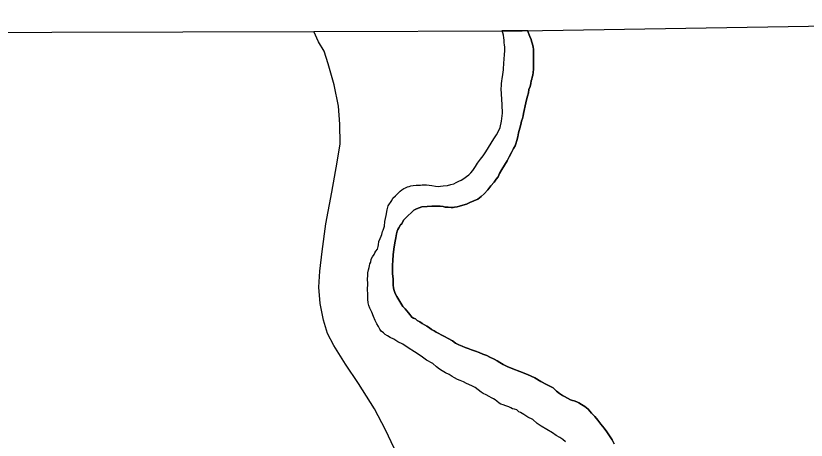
# Model space of a CAD drawing. Extents: x -561 to 1170, y 0 to 846.
# Drawn here: x 440.23 to 454.07, y 353.15 to 360.58 of the extents above; entities that cross this region are included whole.
import ezdxf

# ---------------------------------------------------------------- set-up
doc = ezdxf.new("R2010")
doc.units = 0
for name, color, linetype in [('GM_X_County', 7, 'Continuous'), ('GM_X_Major_River', 7, 'Continuous'), ('GM_X_State_Route', 7, 'Continuous')]:
    doc.layers.add(name, color=color, linetype=linetype)

msp = doc.modelspace()

# ---------------------------------------------------------------- linework, layer by layer
at = {"layer": 'GM_X_County'}
msp.add_lwpolyline([(394.683, 360.045), (400.73, 360.084), (415.829, 360.183), (423.588, 360.237), (424.356, 360.246), (425.037, 360.245), (429.388, 360.259), (445.445, 360.304), (449.095, 360.314), (465.213, 360.576), (465.325, 353.501), (465.426, 347.093), (465.695, 334.098), (465.717, 328.498), (465.755, 326.068), (465.893, 314.026), (465.912, 311.201), (465.932, 307.771), (465.982, 300.221), (466.005, 296.384), (466.032, 292.559), (466.049, 290.844), (466.148, 281.711), (466.276, 259.428)], dxfattribs=at)
at = {"layer": 'GM_X_Major_River'}
msp.add_line((448.742, 360.321), (449.186, 360.322), dxfattribs=at)
for points in [[(447.042, 355.45), (447.004, 355.493), (446.899, 355.665), (446.872, 355.719), (446.849, 355.773), (446.838, 355.811), (446.832, 355.87), (446.837, 355.925), (446.836, 355.973), (446.83, 356.017), (446.824, 356.065), (446.824, 356.12), (446.823, 356.152), (446.823, 356.212), (446.827, 356.298), (446.837, 356.396), (446.847, 356.494), (446.862, 356.602), (446.882, 356.694), (446.892, 356.76), (446.903, 356.808), (446.913, 356.836), (446.934, 356.868), (446.961, 356.917), (446.988, 356.934), (447.014, 356.999), (447.094, 357.081), (447.148, 357.131), (447.196, 357.174), (447.244, 357.202), (447.336, 357.236), (447.428, 357.242), (447.509, 357.243), (447.574, 357.244), (447.628, 357.244), (447.655, 357.244), (447.709, 357.24), (447.747, 357.229), (447.796, 357.23), (447.85, 357.225), (447.882, 357.225), (447.909, 357.231), (447.953, 357.237), (447.996, 357.248), (448.055, 357.265), (448.12, 357.282), (448.179, 357.31), (448.244, 357.338), (448.314, 357.371), (448.373, 357.415), (448.426, 357.459), (448.49, 357.53), (448.544, 357.601), (448.602, 357.666), (448.64, 357.716), (448.672, 357.759), (448.698, 357.819), (448.735, 357.89), (448.783, 357.966), (448.831, 358.037), (448.868, 358.108), (448.905, 358.184), (448.942, 358.255), (448.969, 358.299), (448.984, 358.337), (449, 358.397), (449.015, 358.456), (449.031, 358.527), (449.052, 358.608), (449.067, 358.674), (449.083, 358.733), (449.098, 358.782), (449.109, 358.826), (449.119, 358.869), (449.16, 359.054), (449.17, 359.108), (449.186, 359.168), (449.202, 359.228), (449.212, 359.287), (449.233, 359.342), (449.243, 359.39), (449.253, 359.439), (449.264, 359.467), (449.269, 359.505), (449.279, 359.537), (449.284, 359.586), (449.289, 359.64), (449.294, 359.689), (449.293, 359.754), (449.292, 359.814), (449.292, 359.862), (449.291, 359.906), (449.291, 359.949), (449.29, 359.992), (449.284, 360.03), (449.279, 360.057), (449.267, 360.095), (449.256, 360.133), (449.251, 360.16), (449.228, 360.214), (449.186, 360.322)], [(449.186, 360.322), (449.228, 360.214), (449.251, 360.16), (449.256, 360.133), (449.267, 360.095), (449.279, 360.057), (449.284, 360.03), (449.29, 359.992), (449.291, 359.949), (449.291, 359.906), (449.292, 359.862), (449.292, 359.814), (449.293, 359.754), (449.294, 359.689), (449.289, 359.64), (449.284, 359.586), (449.279, 359.537), (449.269, 359.505), (449.264, 359.467), (449.253, 359.439), (449.243, 359.39), (449.233, 359.342), (449.212, 359.287), (449.202, 359.228), (449.186, 359.168), (449.17, 359.108), (449.16, 359.054), (449.119, 358.869), (449.109, 358.826), (449.098, 358.782), (449.083, 358.733), (449.067, 358.674), (449.052, 358.608), (449.031, 358.527), (449.015, 358.456), (449, 358.397), (448.984, 358.337), (448.969, 358.299), (448.942, 358.255), (448.905, 358.184), (448.868, 358.108), (448.831, 358.037), (448.783, 357.966), (448.735, 357.89), (448.698, 357.819), (448.672, 357.759), (448.64, 357.716), (448.602, 357.666), (448.544, 357.601), (448.49, 357.53), (448.426, 357.459), (448.373, 357.415), (448.314, 357.371), (448.244, 357.338), (448.179, 357.31), (448.12, 357.282), (448.055, 357.265), (447.996, 357.248), (447.953, 357.237), (447.909, 357.231), (447.882, 357.225), (447.85, 357.225), (447.796, 357.23), (447.747, 357.229), (447.709, 357.24), (447.655, 357.244), (447.628, 357.244), (447.574, 357.244), (447.509, 357.243), (447.428, 357.242), (447.336, 357.236), (447.244, 357.202), (447.196, 357.174), (447.148, 357.131), (447.094, 357.081), (447.014, 356.999), (446.988, 356.934), (446.961, 356.917), (446.934, 356.868), (446.913, 356.836), (446.903, 356.808), (446.892, 356.76), (446.882, 356.694), (446.862, 356.602), (446.847, 356.494), (446.837, 356.396), (446.827, 356.298), (446.823, 356.212), (446.823, 356.152), (446.824, 356.12), (446.824, 356.065), (446.83, 356.017), (446.836, 355.973), (446.837, 355.925), (446.832, 355.87), (446.838, 355.811), (446.849, 355.773), (446.872, 355.719), (446.899, 355.665), (447.004, 355.493), (447.042, 355.45)], [(448.157, 357.792), (448.195, 357.83), (448.227, 357.868), (448.275, 357.939), (448.312, 357.999), (448.365, 358.07), (448.408, 358.125), (448.456, 358.196), (448.504, 358.272), (448.551, 358.348), (448.594, 358.425), (448.642, 358.496), (448.679, 358.556), (448.705, 358.621), (448.731, 358.735), (448.751, 358.871), (448.744, 359.017), (448.725, 359.304), (448.729, 359.352), (448.729, 359.39), (448.734, 359.434), (448.744, 359.477), (448.749, 359.51), (448.754, 359.548), (448.759, 359.591), (448.764, 359.629), (448.769, 359.672), (448.774, 359.721), (448.773, 359.765), (448.778, 359.803), (448.778, 359.84), (448.783, 359.878), (448.783, 359.911), (448.788, 359.949), (448.787, 359.987), (448.787, 360.03), (448.781, 360.068), (448.78, 360.106), (448.78, 360.149), (448.774, 360.193), (448.768, 360.236), (448.757, 360.279), (448.742, 360.321)], [(448.157, 357.792), (448.195, 357.83), (448.227, 357.868), (448.275, 357.939), (448.312, 357.999), (448.365, 358.07), (448.408, 358.125), (448.456, 358.196), (448.504, 358.272), (448.551, 358.348), (448.594, 358.425), (448.642, 358.496), (448.679, 358.556), (448.705, 358.621), (448.731, 358.735), (448.751, 358.871), (448.744, 359.017), (448.725, 359.304), (448.729, 359.352), (448.729, 359.39), (448.734, 359.434), (448.744, 359.477), (448.749, 359.51), (448.754, 359.548), (448.759, 359.591), (448.764, 359.629), (448.769, 359.672), (448.774, 359.721), (448.773, 359.765), (448.778, 359.803), (448.778, 359.84), (448.783, 359.878), (448.783, 359.911), (448.788, 359.949), (448.787, 359.987), (448.787, 360.03), (448.781, 360.068), (448.78, 360.106), (448.78, 360.149), (448.774, 360.193), (448.768, 360.236), (448.757, 360.279), (448.742, 360.321)], [(448.27, 354.071), (448.21, 354.103), (448.117, 354.146), (448.063, 354.172), (448.009, 354.193), (447.96, 354.214), (447.911, 354.241), (447.867, 354.267), (447.813, 354.299), (447.753, 354.331), (447.693, 354.363), (447.644, 354.395), (447.595, 354.432), (447.529, 354.491), (447.42, 354.55), (447.322, 354.624), (447.208, 354.699), (447.099, 354.768), (447.001, 354.832), (446.914, 354.875), (446.848, 354.917), (446.783, 354.949), (446.734, 354.976), (446.696, 355.002), (446.663, 355.029), (446.625, 355.061), (446.603, 355.093), (446.575, 355.142), (446.548, 355.19), (446.52, 355.244), (446.492, 355.314), (446.459, 355.39), (446.426, 355.46), (446.409, 355.508), (446.397, 355.557), (446.391, 355.617), (446.39, 355.709), (446.384, 355.79), (446.388, 355.887), (446.387, 355.974), (446.392, 356.028), (446.392, 356.077), (446.402, 356.131), (446.412, 356.175), (446.417, 356.202), (446.428, 356.234), (446.444, 356.267), (446.448, 356.316), (446.47, 356.36), (446.502, 356.398), (446.512, 356.43), (446.528, 356.458), (446.56, 356.491), (446.57, 356.539), (446.575, 356.567), (446.585, 356.626), (446.607, 356.681), (446.622, 356.719), (446.633, 356.751), (446.648, 356.8), (446.659, 356.827), (446.669, 356.86), (446.68, 356.898), (446.69, 356.979), (446.71, 357.083), (446.731, 357.18), (446.746, 357.251), (446.81, 357.344), (446.831, 357.387), (446.874, 357.426), (446.901, 357.448), (446.922, 357.475), (446.954, 357.508), (446.986, 357.53), (447.019, 357.552), (447.051, 357.568), (447.083, 357.585), (447.116, 357.591), (447.143, 357.602), (447.186, 357.608), (447.234, 357.614), (447.267, 357.614), (447.31, 357.615), (447.342, 357.62), (447.375, 357.621), (447.418, 357.621), (447.462, 357.616), (447.51, 357.606), (447.575, 357.596), (447.624, 357.591), (447.662, 357.597), (447.711, 357.603), (447.786, 357.609), (447.845, 357.626), (447.894, 357.637), (447.937, 357.659), (447.986, 357.681), (448.023, 357.703), (448.071, 357.731), (448.12, 357.764), (448.157, 357.792)], [(448.27, 354.071), (448.21, 354.103), (448.117, 354.146), (448.063, 354.172), (448.009, 354.193), (447.96, 354.214), (447.911, 354.241), (447.867, 354.267), (447.813, 354.299), (447.753, 354.331), (447.693, 354.363), (447.644, 354.395), (447.595, 354.432), (447.529, 354.491), (447.42, 354.55), (447.322, 354.624), (447.208, 354.699), (447.099, 354.768), (447.001, 354.832), (446.914, 354.875), (446.848, 354.917), (446.783, 354.949), (446.734, 354.976), (446.696, 355.002), (446.663, 355.029), (446.625, 355.061), (446.603, 355.093), (446.575, 355.142), (446.548, 355.19), (446.52, 355.244), (446.492, 355.314), (446.459, 355.39), (446.426, 355.46), (446.409, 355.508), (446.397, 355.557), (446.391, 355.617), (446.39, 355.709), (446.384, 355.79), (446.388, 355.887), (446.387, 355.974), (446.392, 356.028), (446.392, 356.077), (446.402, 356.131), (446.412, 356.175), (446.417, 356.202), (446.428, 356.234), (446.444, 356.267), (446.448, 356.316), (446.47, 356.36), (446.502, 356.398), (446.512, 356.43), (446.528, 356.458), (446.56, 356.491), (446.57, 356.539), (446.575, 356.567), (446.585, 356.626), (446.607, 356.681), (446.622, 356.719), (446.633, 356.751), (446.648, 356.8), (446.659, 356.827), (446.669, 356.86), (446.68, 356.898), (446.69, 356.979), (446.71, 357.083), (446.731, 357.18), (446.746, 357.251), (446.81, 357.344), (446.831, 357.387), (446.874, 357.426), (446.901, 357.448), (446.922, 357.475), (446.954, 357.508), (446.986, 357.53), (447.019, 357.552), (447.051, 357.568), (447.083, 357.585), (447.116, 357.591), (447.143, 357.602), (447.186, 357.608), (447.234, 357.614), (447.267, 357.614), (447.31, 357.615), (447.342, 357.62), (447.375, 357.621), (447.418, 357.621), (447.462, 357.616), (447.51, 357.606), (447.575, 357.596), (447.624, 357.591), (447.662, 357.597), (447.711, 357.603), (447.786, 357.609), (447.845, 357.626), (447.894, 357.637), (447.937, 357.659), (447.986, 357.681), (448.023, 357.703), (448.071, 357.731), (448.12, 357.764), (448.157, 357.792)], [(450.704, 353.085), (450.671, 353.16), (450.621, 353.225), (450.577, 353.295), (450.528, 353.364), (450.473, 353.429), (450.418, 353.499), (450.363, 353.563), (450.309, 353.627), (450.248, 353.692), (450.188, 353.74), (450.134, 353.777), (450.085, 353.804), (450.052, 353.82), (450.003, 353.841), (449.976, 353.846), (449.938, 353.856), (449.835, 353.915), (449.797, 353.936), (449.748, 353.968), (449.693, 354.011), (449.633, 354.07), (449.519, 354.123), (449.421, 354.181), (449.312, 354.24), (449.187, 354.303), (449.051, 354.356), (448.931, 354.398), (448.833, 354.44), (448.763, 354.478), (448.703, 354.509), (448.654, 354.541), (448.605, 354.568), (448.529, 354.605), (448.474, 354.631), (448.404, 354.658), (448.338, 354.684), (448.273, 354.711), (448.208, 354.732), (448.148, 354.753), (448.094, 354.774), (448.04, 354.795), (447.985, 354.821), (447.925, 354.848), (447.871, 354.89), (447.795, 354.928), (447.735, 354.965), (447.675, 354.997), (447.631, 355.018), (447.588, 355.039), (447.55, 355.066), (447.506, 355.087), (447.468, 355.119), (447.424, 355.146), (447.381, 355.167), (447.343, 355.193), (447.299, 355.22), (447.256, 355.247), (447.223, 355.273), (447.19, 355.289), (447.163, 355.305), (447.125, 355.348), (447.103, 355.38), (447.075, 355.413), (447.042, 355.45)], [(447.042, 355.45), (447.075, 355.413), (447.103, 355.38), (447.125, 355.348), (447.163, 355.305), (447.19, 355.289), (447.223, 355.273), (447.256, 355.247), (447.299, 355.22), (447.343, 355.193), (447.381, 355.167), (447.424, 355.146), (447.468, 355.119), (447.506, 355.087), (447.55, 355.066), (447.588, 355.039), (447.631, 355.018), (447.675, 354.997), (447.735, 354.965), (447.795, 354.928), (447.871, 354.89), (447.925, 354.848), (447.985, 354.821), (448.04, 354.795), (448.094, 354.774), (448.148, 354.753), (448.208, 354.732), (448.273, 354.711), (448.338, 354.684), (448.404, 354.658), (448.474, 354.631), (448.529, 354.605), (448.605, 354.568), (448.654, 354.541), (448.703, 354.509), (448.763, 354.478), (448.833, 354.44), (448.931, 354.398), (449.051, 354.356), (449.187, 354.303), (449.312, 354.24), (449.421, 354.181), (449.519, 354.123), (449.633, 354.07), (449.693, 354.011), (449.748, 353.968), (449.797, 353.936), (449.835, 353.915), (449.938, 353.856), (449.976, 353.846), (450.003, 353.841), (450.052, 353.82), (450.085, 353.804), (450.134, 353.777), (450.188, 353.74), (450.248, 353.692), (450.309, 353.627), (450.363, 353.563), (450.418, 353.499), (450.473, 353.429), (450.528, 353.364), (450.577, 353.295), (450.621, 353.225), (450.671, 353.16), (450.704, 353.085)], [(449.854, 353.124), (449.805, 353.162), (449.751, 353.199), (449.691, 353.236), (449.625, 353.279), (449.424, 353.396), (449.353, 353.444), (449.277, 353.513), (449.19, 353.556), (449.124, 353.598), (449.064, 353.636), (449.032, 353.646), (448.999, 353.684), (448.961, 353.694), (448.923, 353.699), (448.896, 353.715), (448.858, 353.736), (448.809, 353.752), (448.76, 353.768), (448.722, 353.784), (448.689, 353.8), (448.651, 353.837), (448.618, 353.858), (448.591, 353.874), (448.558, 353.89), (448.515, 353.917), (448.46, 353.943), (448.411, 353.97), (448.373, 353.991), (448.27, 354.071)], [(449.854, 353.124), (449.805, 353.162), (449.751, 353.199), (449.691, 353.236), (449.625, 353.279), (449.424, 353.396), (449.353, 353.444), (449.277, 353.513), (449.19, 353.556), (449.124, 353.598), (449.064, 353.636), (449.032, 353.646), (448.999, 353.684), (448.961, 353.694), (448.923, 353.699), (448.896, 353.715), (448.858, 353.736), (448.809, 353.752), (448.76, 353.768), (448.722, 353.784), (448.689, 353.8), (448.651, 353.837), (448.618, 353.858), (448.591, 353.874), (448.558, 353.89), (448.515, 353.917), (448.46, 353.943), (448.411, 353.97), (448.373, 353.991), (448.27, 354.071)]]:
    msp.add_lwpolyline(points, dxfattribs=at)
at = {"layer": 'GM_X_State_Route'}
msp.add_lwpolyline([(446.852, 353.013), (446.701, 353.33), (446.506, 353.7), (446.228, 354.145), (446.001, 354.482), (445.796, 354.808), (445.685, 355.018), (445.616, 355.249), (445.557, 355.54), (445.531, 355.827), (445.548, 356.108), (445.591, 356.455), (445.658, 356.938), (445.762, 357.492), (445.856, 358.018), (445.905, 358.338), (445.899, 358.679), (445.878, 358.993), (445.801, 359.37), (445.698, 359.736), (445.624, 359.957), (445.529, 360.123), (445.445, 360.304)], dxfattribs=at)

doc.saveas('drawing.dxf')
